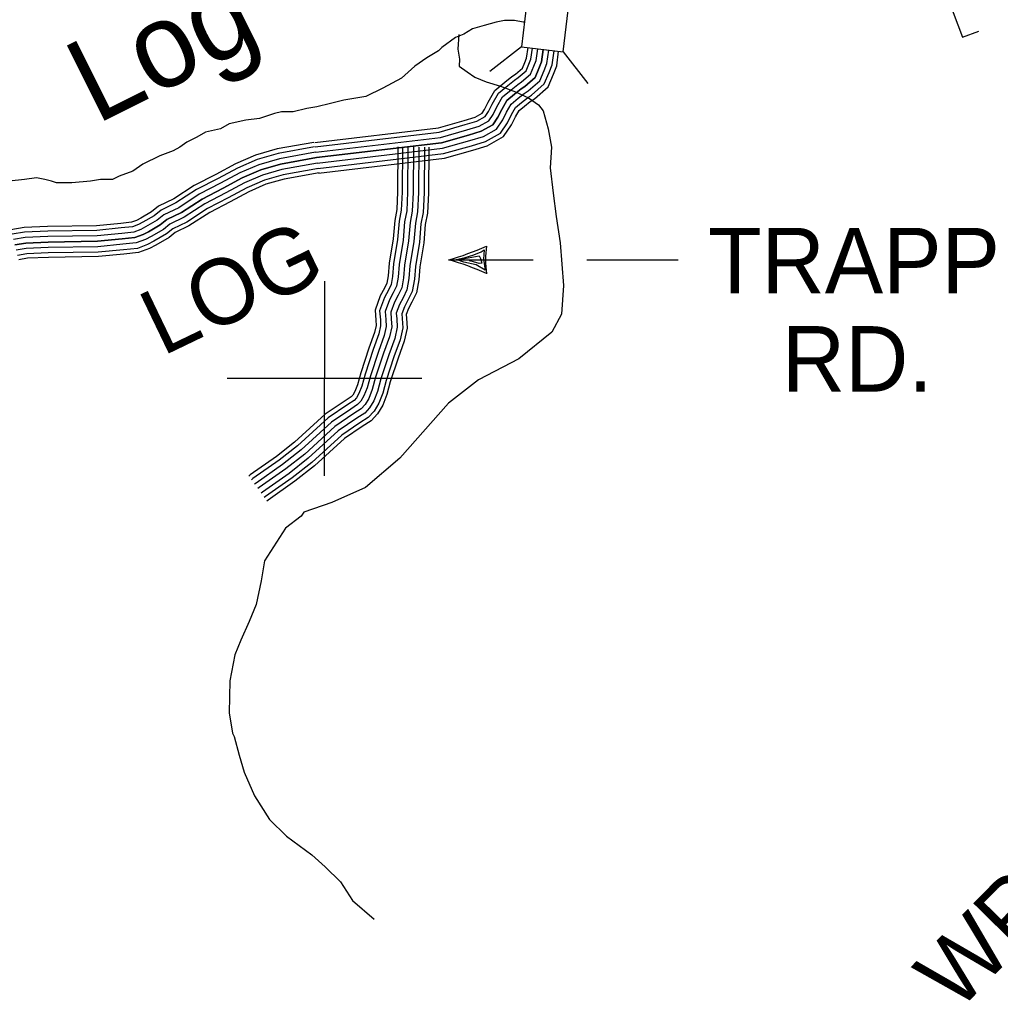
# Model space of a CAD drawing. Extents: x 1788175 to 1969470, y 584502 to 738744.
# Drawn here: x 1917533 to 1923076, y 633562 to 639103 of the extents above; entities that cross this region are included whole.
import ezdxf

# ---------------------------------------------------------------- set-up
doc = ezdxf.new("R2010")
doc.units = 0
for name, color, linetype in [('DESIGN - DRAINAGE - Bridges and Cross Drains Size Text', 7, 'Continuous'), ('DESIGN - ROW - Right-of-Way and Easement Labels', 7, 'Continuous'), ('DESIGN - TRANSPORTATION - Text', 7, 'Continuous'), ('DESIGN - UTILITIES - Cable (Underground) with Text', 7, 'Continuous'), ('SURVEY - CONTOURS - Index with Text', 7, 'Continuous'), ('SURVEY - DRAINAGE - Bridge Hydraulic Data - Points - Locators', 7, 'Continuous'), ('SURVEY - DRAINAGE - Storm Sewer', 7, 'Continuous'), ('SURVEY - TRANSPORTATION - Roads', 7, 'Continuous')]:
    doc.layers.add(name, color=color, linetype=linetype)

msp = doc.modelspace()

# ---------------------------------------------------------------- linework, layer by layer
at = {"layer": 'DESIGN - ROW - Right-of-Way and Easement Labels'}
for p, q in [((1919993.1, 637745.7), (1920050.3, 637758.3)), ((1920005.8, 637746.7), (1920129.7, 637767.9)), ((1920050.3, 637758.3), (1920100.1, 637774.3)), ((1920100.1, 637774.3), (1920141.3, 637791.2)), ((1920129.7, 637767.9), (1920138.2, 637753.1)), ((1920138.2, 637753.1), (1920145.6, 637726.6)), ((1920141.3, 637791.2), (1920159.3, 637801.8)), ((1920159.3, 637801.8), (1920155.1, 637749.9)), ((1920155.1, 637749.9), (1920164.6, 637687.4)), ((1920043.9, 637732.9), (1920005.8, 637746.7)), ((1920112.7, 637718.1), (1920043.9, 637732.9)), ((1920099, 637734), (1920074.6, 637740.3)), ((1920130.7, 637724.5), (1920099, 637734)), ((1920164.6, 637687.4), (1920112.7, 637718.1)), ((1920145.6, 637726.6), (1920130.7, 637724.5))]:
    msp.add_line(p, q, dxfattribs=at)
for points in [[(1919957.9, 637745.7), (1920436.2, 637745.7)], [(1920738.9, 637745.7), (1921254.7, 637745.7)]]:
    msp.add_lwpolyline(points, dxfattribs=at)
for centre, radius, start, end in [((1919535.6, 639239.4), 1552.3, 285.7876, 294.2154), ((1920698.8, 637745.7), 532.3, 171.5708, 188.4292), ((1919592.5, 636408.4), 1386.4, 65.2793, 74.7178)]:
    msp.add_arc(centre, radius, start, end, dxfattribs=at)
at = {"layer": 'DESIGN - TRANSPORTATION - Text'}
for points in [[(1920385.6, 639088.3), (1920378.3, 639088.3), (1920330.6, 639097.9), (1920273.2, 639097.9), (1920225.5, 639088.3), (1920158.6, 639069.2), (1920091.7, 639050.1), (1920044, 639021.4), (1919996.2, 639002.3), (1919919.8, 638945), (1919900.7, 638925.9), (1919833.8, 638887.7), (1919767, 638840), (1919690.6, 638773.1), (1919585.5, 638715.8), (1919490, 638668), (1919432.7, 638658.5), (1919365.8, 638648.9), (1919289.4, 638629.8), (1919213, 638610.7), (1919155.7, 638601.2), (1919079.2, 638582.1), (1919012.4, 638582.1), (1918974.2, 638572.5), (1918888.2, 638543.8), (1918811.8, 638534.3), (1918716.3, 638515.2), (1918668.5, 638486.5), (1918582.5, 638467.4), (1918534.8, 638438.8), (1918477.5, 638410.1), (1918439.2, 638381.5), (1918401, 638362.4), (1918324.6, 638333.7), (1918229.1, 638285.9), (1918171.8, 638247.7), (1918095.4, 638219.1), (1918057.2, 638200), (1917990.3, 638200), (1917933, 638190.4), (1917827.9, 638180.9), (1917741.9, 638180.9), (1917713.3, 638190.4), (1917675.1, 638200), (1917627.3, 638209.5), (1917560.5, 638200), (1917474.5, 638190.4)], [(1920016.2, 639019.4), (1920008.9, 638935.2), (1920019.4, 638878.9), (1920017.1, 638839.6), (1920061.6, 638809), (1920106.2, 638778.5), (1920169.6, 638751.4), (1920251.7, 638727.9), (1920335.6, 638694.9), (1920410.1, 638660.3), (1920465.8, 638622.1), (1920491.6, 638588), (1920520.2, 638486.5), (1920539.5, 638383.2), (1920532.3, 638265.3), (1920549.2, 638122.6), (1920564.8, 637991.6)], [(1920564.8, 637991.6), (1920588.8, 637841.4), (1920606.8, 637601.2), (1920594.8, 637439), (1920540.8, 637336.8), (1920354.7, 637186.7), (1920127.1, 637067.9), (1919956.7, 636936.8), (1919682, 636624.9), (1919486.9, 636460), (1919298.2, 636374.8)], [(1919298.2, 636374.8), (1919140.1, 636320.5), (1919124.3, 636296.8), (1919035.7, 636229.1), (1918916.8, 636046), (1918897.7, 635931.4), (1918869.1, 635797.6), (1918830.9, 635702.1), (1918783.1, 635597), (1918749.9, 635514.5), (1918720.3, 635366.4), (1918716.3, 635186.3), (1918735.4, 635071.7), (1918744.9, 635052.6), (1918773.6, 634947.5), (1918802.2, 634852), (1918859.5, 634718.2), (1918945.5, 634584.5), (1919041, 634489), (1919184.3, 634383.9), (1919260.7, 634317.1), (1919346.7, 634231.1), (1919413.6, 634126), (1919537.7, 634020.9)]]:
    msp.add_lwpolyline(points, dxfattribs=at)
at = {"layer": 'DESIGN - UTILITIES - Cable (Underground) with Text'}
for p, q in [((1922774.4, 639239.1), (1922862, 639003.4)), ((1922862.1, 639003.4), (1922954.2, 639037.6))]:
    msp.add_line(p, q, dxfattribs=at)
at = {"layer": 'SURVEY - CONTOURS - Index with Text'}
for points in [[(1919200.8, 638409.4), (1919900, 638492.1), (1920045.1, 638533.5), (1920108.1, 638552.4), (1920146.8, 638573.9), (1920161.2, 638595.5), (1920181.6, 638636.4), (1920219.6, 638702.8), (1920275.8, 638749.7), (1920315.7, 638781.6), (1920335.9, 638795), (1920374.8, 638829.1), (1920388.4, 638860.8), (1920398.5, 638886), (1920406.4, 638945.3)], [(1919203.7, 638384.8), (1919904.9, 638467.8), (1920052.1, 638509.8), (1920117.8, 638529.5), (1920164.1, 638555.3), (1920182.6, 638583.1), (1920203.4, 638624.7), (1920238.9, 638686.7), (1920291.5, 638730.5), (1920330.3, 638761.6), (1920351, 638775.4), (1920395.3, 638814.2), (1920411.3, 638851.3), (1920422.6, 638879.7), (1920431, 638942.3)], [(1919207.4, 638354.1), (1919911, 638437.3), (1920060.8, 638480.1), (1920129.9, 638500.8), (1920185.7, 638531.8), (1920209.5, 638567.5), (1920230.8, 638610.1), (1920263, 638666.4), (1920311.1, 638706.5), (1920348.6, 638736.6), (1920369.8, 638750.7), (1920421.1, 638795.5), (1920439.9, 638839.5), (1920452.8, 638871.8), (1920461.7, 638938.6)], [(1919211, 638323.3), (1919917.1, 638406.8), (1920069.5, 638450.3), (1920142, 638472.1), (1920207.3, 638508.4), (1920236.4, 638551.9), (1920258.1, 638595.4), (1920287.2, 638646.2), (1920330.7, 638682.5), (1920367, 638711.5), (1920388.7, 638726), (1920446.8, 638776.8), (1920468.5, 638827.6), (1920483.1, 638863.9), (1920492.5, 638934.9)], [(1920492.5, 638934.9), (1920483.1, 638863.9), (1920468.5, 638827.6), (1920446.8, 638776.8), (1920388.7, 638726), (1920367, 638711.5), (1920330.7, 638682.5), (1920287.2, 638646.2), (1920258.1, 638595.4), (1920236.4, 638551.9), (1920207.3, 638508.4), (1920142, 638472.1), (1920069.5, 638450.3), (1919917.1, 638406.8), (1919211, 638323.3)], [(1919214.7, 638292.5), (1919923.2, 638376.3), (1920078.2, 638420.6), (1920154.2, 638443.3), (1920229, 638484.9), (1920263.2, 638536.3), (1920285.5, 638580.8), (1920311.3, 638626), (1920350.3, 638658.5), (1920385.3, 638686.5), (1920407.6, 638701.4), (1920472.5, 638758.1), (1920497.2, 638815.7), (1920513.3, 638856), (1920523.3, 638931.1)], [(1919218.3, 638261.7), (1919929.3, 638345.8), (1920086.9, 638390.8), (1920166.3, 638414.6), (1920250.6, 638461.5), (1920290.1, 638520.7), (1920312.8, 638566.2), (1920335.4, 638605.7), (1920369.9, 638634.5), (1920403.6, 638661.4), (1920426.5, 638676.7), (1920498.2, 638739.4), (1920525.8, 638803.9), (1920543.5, 638848), (1920554.1, 638927.4)], [(1919221.3, 638236.2), (1919934.4, 638320.5), (1920094.1, 638366.1), (1920176.3, 638390.8), (1920268.5, 638442), (1920312.4, 638507.8), (1920335.5, 638554), (1920355.5, 638588.9), (1920386.2, 638614.5), (1920418.8, 638640.6), (1920442.2, 638656.2), (1920519.5, 638723.9), (1920549.6, 638794), (1920568.6, 638841.5), (1920579.6, 638924.3)], [(1919195.6, 638409.6), (1918987.8, 638372.5), (1918866.1, 638336.9), (1918752.3, 638287.7), (1918642.3, 638228.6), (1918519.9, 638165.2), (1918404, 638090.2), (1918318.2, 638048.9), (1918278, 638016.2), (1918217.3, 637981.1), (1918194.2, 637968.4), (1918165.3, 637957.8), (1918104.3, 637951.8), (1917968.1, 637938.2), (1917690.5, 637934.3), (1917557.6, 637928.1), (1917483.2, 637915)], [(1919200.1, 638384.3), (1918993.7, 638347.4), (1918874.8, 638312.7), (1918763.5, 638264.5), (1918654.3, 638205.9), (1918532.9, 638142.9), (1918416.6, 638067.7), (1918332.1, 638027), (1918292.6, 637994.9), (1918229.9, 637958.7), (1918204.9, 637944.9), (1918171, 637932.5), (1918106.8, 637926.3), (1917969.6, 637912.5), (1917691.3, 637908.6), (1917560.4, 637902.5), (1917489.7, 637890.1)], [(1919205.6, 638353.8), (1919000.8, 638317.2), (1918885.4, 638283.4), (1918777, 638236.6), (1918668.8, 638178.5), (1918548.5, 638116.1), (1918431.8, 638040.6), (1918348.8, 638000.6), (1918310.3, 637969.3), (1918245.2, 637931.7), (1918217.8, 637916.6), (1918177.9, 637902.1), (1918109.9, 637895.4), (1917971.4, 637881.5), (1917692.2, 637877.6), (1917563.8, 637871.7), (1917497.5, 637860)], [(1919211, 638323.3), (1919007.9, 638287), (1918895.9, 638254.2), (1918790.5, 638208.7), (1918683.3, 638151.1), (1918564.1, 638089.3), (1918447, 638013.5), (1918365.5, 637974.3), (1918327.9, 637943.7), (1918260.4, 637904.7), (1918230.6, 637888.3), (1918184.9, 637871.6), (1918113, 637864.6), (1917973.1, 637850.5), (1917693.2, 637846.6), (1917567.2, 637840.8), (1917505.4, 637829.9)], [(1918365.5, 637974.3), (1918447, 638013.5), (1918564.1, 638089.3), (1918683.3, 638151.1), (1918790.5, 638208.7), (1918895.9, 638254.2), (1919007.9, 638287), (1919211, 638323.3)], [(1919216.5, 638292.8), (1919015, 638256.8), (1918906.5, 638225), (1918804, 638180.7), (1918697.7, 638123.6), (1918579.6, 638062.4), (1918462.2, 637986.4), (1918382.3, 637947.9), (1918345.6, 637918.1), (1918275.7, 637877.7), (1918243.5, 637860), (1918191.8, 637841.1), (1918116, 637833.7), (1917974.9, 637819.6), (1917694.1, 637815.6), (1917570.7, 637809.9), (1917513.2, 637799.8)], [(1919221.9, 638262.2), (1919022.1, 638226.6), (1918917, 638195.8), (1918817.5, 638152.8), (1918712.2, 638096.2), (1918595.2, 638035.6), (1918477.4, 637959.3), (1918399, 637921.6), (1918363.2, 637892.5), (1918290.9, 637850.7), (1918256.4, 637831.7), (1918198.7, 637810.6), (1918119.1, 637802.9), (1917976.7, 637788.6), (1917695, 637784.6), (1917574.1, 637779), (1917521.1, 637769.7)], [(1919226.3, 638237.9), (1919027.7, 638202.5), (1918925.4, 638172.5), (1918828.3, 638130.5), (1918723.7, 638074.4), (1918607.7, 638014.2), (1918489.6, 637937.7), (1918412.3, 637900.6), (1918377.3, 637872.1), (1918303.1, 637829.2), (1918266.7, 637809.1), (1918204.2, 637786.4), (1918121.5, 637778.3), (1917978.1, 637763.9), (1917695.8, 637759.9), (1917576.8, 637754.4), (1917527.4, 637745.7)], [(1917505.4, 637829.9), (1917567.2, 637840.8), (1917693.2, 637846.6), (1917973.1, 637850.5), (1918113, 637864.6), (1918184.9, 637871.6), (1918230.6, 637888.3), (1918260.4, 637904.7), (1918327.9, 637943.7), (1918365.5, 637974.3)]]:
    msp.add_lwpolyline(points, dxfattribs=at)
at = {"layer": 'SURVEY - DRAINAGE - Bridge Hydraulic Data - Points - Locators'}
for p, q in [((1919256.2, 637625.6), (1919254.8, 636525.6)), ((1919805.5, 637074.9), (1918705.5, 637076.3))]:
    msp.add_line(p, q, dxfattribs=at)
at = {"layer": 'SURVEY - DRAINAGE - Storm Sewer'}
for p, q in [((1920368.8, 638949.8), (1920190.1, 638809.7)), ((1920604.7, 638921.3), (1920744.8, 638742.5))]:
    msp.add_line(p, q, dxfattribs=at)
msp.add_lwpolyline([(1920604.7, 638921.3), (1920633.2, 639157.2), (1920397.4, 639185.7), (1920368.8, 638949.8)], close=True, dxfattribs=at)
at = {"layer": 'SURVEY - TRANSPORTATION - Roads'}
for points in [[(1919671.1, 638384.1), (1919669.1, 638129.4), (1919664.2, 638030.1), (1919652.9, 637968.6), (1919643.9, 637863.7), (1919620.8, 637726.8), (1919615.7, 637655.1), (1919608.2, 637614.2), (1919594.6, 637585.8), (1919571.1, 637543.1), (1919541.7, 637461.6), (1919546, 637404.7), (1919547.6, 637374.4), (1919538.9, 637334.8), (1919507.4, 637247.4), (1919460.9, 637107.8), (1919442.6, 637040), (1919427.6, 637001.6), (1919415.5, 636981.1), (1919406.6, 636971.6), (1919373.3, 636950), (1919260.6, 636873.8), (1919087.2, 636715.5), (1918984.6, 636634.6), (1918836.7, 636530.7), (1918828, 636524.4)], [(1919696.8, 638383.9), (1919694.8, 638128.6), (1919689.7, 638027.1), (1919678.4, 637965.1), (1919669.4, 637860.5), (1919646.4, 637723.7), (1919641.2, 637651.8), (1919632.9, 637606.2), (1919617.5, 637574.1), (1919594.6, 637532.5), (1919567.7, 637458.1), (1919571.7, 637406.4), (1919573.4, 637372.3), (1919563.7, 637327.6), (1919531.7, 637239), (1919485.5, 637100.3), (1919467, 637032), (1919450.8, 636990.4), (1919436.2, 636965.6), (1919423.2, 636951.7), (1919387.5, 636928.5), (1919276.5, 636853.6), (1919103.8, 636695.9), (1918999.9, 636614), (1918851.6, 636509.7), (1918843, 636503.5)], [(1919727.8, 638383.7), (1919725.8, 638127.7), (1919720.6, 638023.5), (1919709.1, 637961), (1919700.2, 637856.6), (1919677.2, 637720), (1919672, 637647.9), (1919662.6, 637596.6), (1919645, 637559.9), (1919622.9, 637519.7), (1919599.1, 637453.8), (1919602.6, 637408.3), (1919604.6, 637369.7), (1919593.5, 637319), (1919561, 637228.9), (1919515.2, 637091.4), (1919496.5, 637022.3), (1919478.8, 636976.8), (1919461.2, 636946.9), (1919443.3, 636927.8), (1919404.7, 636902.7), (1919295.8, 636829.1), (1919123.9, 636672.2), (1919018.4, 636589.1), (1918869.6, 636484.4), (1918861, 636478.3)], [(1919758.8, 638383.5), (1919756.8, 638126.8), (1919751.5, 638019.9), (1919739.9, 637956.9), (1919730.9, 637852.6), (1919708, 637716.4), (1919702.8, 637644), (1919692.4, 637586.9), (1919672.6, 637545.7), (1919651.2, 637506.8), (1919630.6, 637449.5), (1919633.5, 637410.3), (1919635.8, 637367.1), (1919623.3, 637310.4), (1919590.3, 637218.7), (1919544.9, 637082.4), (1919526, 637012.6), (1919506.8, 636963.2), (1919486.1, 636928.2), (1919463.3, 636903.9), (1919421.8, 636876.9), (1919315, 636804.7), (1919144, 636648.6), (1919037, 636564.3), (1918887.5, 636459.2), (1918879.1, 636453.1)], [(1919758.8, 638383.5), (1919756.8, 638126.8), (1919751.5, 638019.9), (1919739.9, 637956.9), (1919730.9, 637852.6), (1919708, 637716.4), (1919702.8, 637644), (1919692.4, 637586.9), (1919672.6, 637545.7), (1919651.2, 637506.8), (1919630.6, 637449.5), (1919633.5, 637410.3), (1919635.8, 637367.2), (1919623.3, 637310.4), (1919590.3, 637218.7), (1919544.9, 637082.4), (1919526, 637012.6), (1919506.8, 636963.2), (1919486.1, 636928.2), (1919463.4, 636903.9), (1919421.8, 636876.9), (1919315, 636804.7), (1919144, 636648.6), (1919037, 636564.3), (1918887.5, 636459.2), (1918879.1, 636453.1)], [(1919789.8, 638383.2), (1919787.8, 638125.9), (1919782.3, 638016.3), (1919770.6, 637952.7), (1919761.7, 637848.7), (1919738.8, 637712.7), (1919733.6, 637640.1), (1919722.1, 637577.2), (1919700.2, 637531.5), (1919679.6, 637494), (1919662, 637445.3), (1919664.5, 637412.3), (1919667, 637364.6), (1919653.2, 637301.8), (1919619.5, 637208.5), (1919574.6, 637073.5), (1919555.5, 637002.9), (1919534.7, 636949.6), (1919511.1, 636909.6), (1919483.4, 636880), (1919438.9, 636851), (1919334.2, 636780.3), (1919164, 636624.9), (1919055.5, 636539.4), (1918905.5, 636433.9), (1918897.2, 636427.9)], [(1919820.8, 638383), (1919818.8, 638125), (1919813.2, 638012.7), (1919801.4, 637948.6), (1919792.5, 637844.8), (1919769.6, 637709), (1919764.4, 637636.2), (1919751.8, 637567.5), (1919727.8, 637517.3), (1919707.9, 637481.2), (1919693.4, 637441), (1919695.4, 637414.3), (1919698.1, 637362), (1919683, 637293.1), (1919648.8, 637198.4), (1919604.3, 637064.5), (1919585, 636993.2), (1919562.7, 636936), (1919536, 636890.9), (1919503.5, 636856), (1919456, 636825.2), (1919353.4, 636755.9), (1919184.1, 636601.3), (1919074, 636514.5), (1918923.4, 636408.6), (1918915.2, 636402.7)], [(1919845.5, 638382.8), (1919843.5, 638124.3), (1919837.8, 638009.9), (1919825.9, 637945.3), (1919817, 637841.7), (1919794.2, 637706.1), (1919789, 637633.1), (1919775.6, 637559.8), (1919749.7, 637506), (1919730.5, 637471), (1919718.4, 637437.6), (1919720.1, 637415.9), (1919723, 637360), (1919706.8, 637286.3), (1919672.2, 637190.3), (1919628, 637057.4), (1919608.5, 636985.4), (1919585, 636925.1), (1919555.9, 636876), (1919519.5, 636836.9), (1919469.7, 636804.6), (1919368.8, 636736.4), (1919200.1, 636582.4), (1919088.8, 636494.7), (1918937.7, 636388.5), (1918929.6, 636382.7)]]:
    msp.add_lwpolyline(points, dxfattribs=at)

# ---------------------------------------------------------------- texts
at = {"layer": 'DESIGN - DRAINAGE - Bridges and Cross Drains Size Text'}
msp.add_text('Log', height=475, rotation=26.5651, dxfattribs=at).set_placement((1917965.6, 638508.6))
at = {"layer": 'DESIGN - ROW - Right-of-Way and Easement Labels'}
for s, rotation, p in [('LOG', 25.6985, (1918339.4, 637199.3)), ('WRIGHT', 45.4885, (1922831.3, 633488.8))]:
    msp.add_text(s, height=370, rotation=rotation, dxfattribs=at).set_placement(p)
for s, p in [('TRAPP', (1921424.4, 637556.3)), ('RD.', (1921841.6, 637001.3))]:
    msp.add_text(s, height=370, dxfattribs=at).set_placement(p)

doc.saveas('drawing.dxf')
